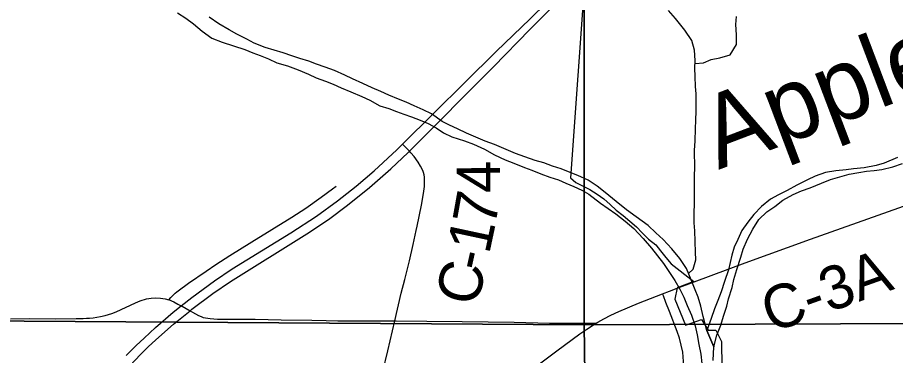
# Model space of a CAD drawing. Extents: x 0 to 34, y 0 to 22.
# Drawn here: x 18.513 to 19.665, y 12.561 to 13.003 of the extents above; entities that cross this region are included whole.
import ezdxf

# ---------------------------------------------------------------- set-up
doc = ezdxf.new("R2010")
doc.units = 0
for name, color, linetype in [('GM_X_Corporation', 7, 'Continuous'), ('GM_X_County_Road', 7, 'Continuous'), ('GM_X_County_Road_Text', 7, 'Continuous'), ('GM_X_Major_River', 7, 'Continuous'), ('GM_X_Minor_River', 7, 'Continuous'), ('GM_X_Minor_River_Text', 7, 'Continuous'), ('GM_X_Section', 7, 'Continuous'), ('GM_X_State_Route', 7, 'Continuous'), ('GM_X_Township_Road', 7, 'Continuous')]:
    doc.layers.add(name, color=color, linetype=linetype)

msp = doc.modelspace()

# ---------------------------------------------------------------- linework, layer by layer
at = {"layer": 'GM_X_Corporation'}
msp.add_lwpolyline([(19.2574, 13.0619), (19.2383, 12.7937), (19.2451, 12.7877), (19.255, 12.7828), (19.2637, 12.7783), (19.2732, 12.7723), (19.282, 12.7663), (19.2903, 12.7588), (19.2983, 12.7512), (19.3075, 12.7444), (19.3162, 12.7369), (19.3246, 12.7294), (19.3322, 12.7214), (19.3406, 12.7131), (19.3501, 12.706), (19.3562, 12.6981), (19.3634, 12.6894), (19.3703, 12.6811), (19.4001, 12.6577), (19.3781, 12.6494), (19.3752, 12.6346), (19.3891, 12.6005), (19.4099, 12.6082), (19.419, 12.594), (19.4288, 12.5939), (19.4365, 12.5791), (19.4378, 12.4781)], dxfattribs=at)
at = {"layer": 'GM_X_County_Road'}
for p, q in [((19.4003, 12.6572), (19.4672, 12.6822)), ((19.3783, 12.6489), (19.4003, 12.6572))]:
    msp.add_line(p, q, dxfattribs=at)
for points in [[(19.0269, 12.8285), (19.0225, 12.8331), (19.0179, 12.8377)], [(19.0357, 12.7246), (19.0369, 12.7305), (19.0426, 12.758), (19.0453, 12.7732), (19.0465, 12.7823), (19.0468, 12.7884), (19.0465, 12.7946), (19.0461, 12.7976), (19.0454, 12.8005), (19.0443, 12.8033), (19.0416, 12.8088), (19.0384, 12.8141), (19.033, 12.8216), (19.0289, 12.8264), (19.0269, 12.8285)], [(19.4672, 12.6822), (19.5531, 12.7132), (19.6555, 12.7497), (19.7023, 12.7663), (19.7433, 12.7809), (19.764, 12.7879)], [(19.0077, 12.6063), (19.0163, 12.6425), (19.0211, 12.6606), (19.0271, 12.6848), (19.0319, 12.7061), (19.0357, 12.7246)], [(19.3591, 12.6418), (19.3679, 12.645), (19.3783, 12.6489)], [(18.5037, 12.6089), (18.5283, 12.6092), (18.5625, 12.6091), (18.5897, 12.6094), (18.5989, 12.6095), (18.6033, 12.6097), (18.6072, 12.6099), (18.6122, 12.6104), (18.6215, 12.612), (18.6276, 12.6133), (18.6365, 12.616), (18.6423, 12.6182), (18.6677, 12.6299), (18.6736, 12.6323), (18.6763, 12.6333), (18.6793, 12.6343), (18.6821, 12.6352), (18.6881, 12.6362), (18.6942, 12.6365), (18.7003, 12.6362), (18.7063, 12.6352), (18.7112, 12.6339)], [(18.7112, 12.6339), (18.7122, 12.6336), (18.715, 12.6326), (18.7178, 12.6313), (18.7232, 12.6283), (18.7276, 12.626)], [(19.2718, 12.6032), (19.2742, 12.6047), (19.2818, 12.609), (19.291, 12.6136), (19.3015, 12.6187), (19.3273, 12.6294), (19.3591, 12.6418)], [(18.7276, 12.626), (18.7287, 12.6254), (18.7391, 12.6195), (18.7422, 12.6177), (18.7503, 12.6131), (18.7536, 12.6118), (18.7562, 12.6108), (18.7593, 12.6101), (18.7656, 12.6092), (18.775, 12.6086), (18.7993, 12.6086), (18.8247, 12.6086), (18.8588, 12.6078), (18.899, 12.6071), (18.9175, 12.6068), (18.9329, 12.6065), (18.945, 12.6065), (18.9511, 12.6065), (18.982, 12.6065), (19.0077, 12.6063)], [(18.9641, 12.409), (18.9645, 12.4151), (18.9649, 12.4214), (18.9663, 12.4307), (18.9695, 12.446), (18.9758, 12.4733), (18.9854, 12.5127), (18.9986, 12.567), (19.0077, 12.6063)], [(19.0077, 12.6063), (19.0097, 12.6063), (19.0497, 12.6057), (19.0961, 12.6053), (19.1303, 12.605), (19.1644, 12.6046), (19.2109, 12.6034), (19.2508, 12.6032), (19.2631, 12.6032), (19.2718, 12.6032)], [(19.1975, 12.55), (19.2204, 12.567), (19.2504, 12.5891), (19.2598, 12.5956), (19.2682, 12.6011), (19.2718, 12.6032)]]:
    msp.add_lwpolyline(points, dxfattribs=at)
at = {"layer": 'GM_X_Major_River'}
for points in [[(18.7227, 13.0097), (18.7337, 13.0026), (18.7436, 12.9951), (18.7551, 12.9857), (18.7676, 12.9767), (18.7813, 12.9711), (18.7961, 12.9663), (18.8109, 12.9618), (18.8215, 12.9574), (18.831, 12.954), (18.842, 12.9496), (18.8531, 12.9443), (18.8671, 12.9403), (18.8811, 12.9351), (18.8944, 12.9295), (18.9047, 12.9246), (18.9169, 12.9202), (18.9267, 12.9161), (18.9374, 12.9116), (18.9499, 12.9064), (18.9643, 12.9), (18.975, 12.8952), (18.9879, 12.8881), (18.9997, 12.8844), (19.0099, 12.8803), (19.0194, 12.8769), (19.0297, 12.8736), (19.041, 12.8691), (19.0513, 12.8647), (19.0619, 12.8591), (19.0715, 12.8527), (19.0825, 12.8475), (19.0992, 12.8419), (19.111, 12.8378), (19.1254, 12.8311), (19.1387, 12.8236), (19.1524, 12.8173), (19.1638, 12.8128), (19.1778, 12.8072), (19.1873, 12.8035), (19.1995, 12.799), (19.2112, 12.7946), (19.2226, 12.7909), (19.2321, 12.7868), (19.2428, 12.7823), (19.253, 12.7774), (19.2625, 12.7722), (19.2777, 12.7606), (19.2876, 12.7534), (19.2975, 12.7463), (19.3101, 12.7369), (19.3212, 12.7271), (19.3337, 12.7143), (19.3444, 12.7015), (19.3525, 12.6914), (19.3601, 12.6815), (19.3681, 12.6695), (19.375, 12.6593), (19.3815, 12.6476), (19.3869, 12.6374), (19.3915, 12.6264), (19.3969, 12.6136), (19.4019, 12.5996), (19.4043, 12.5878), (19.4067, 12.5753), (19.409, 12.5628), (19.4106, 12.5503)], [(18.777, 12.9953), (18.7644, 13.004)], [(19.4173, 12.5936), (19.4121, 12.6118), (19.4093, 12.6254), (19.4055, 12.6371), (19.4016, 12.647), (19.3966, 12.6602), (19.3904, 12.675), (19.3816, 12.6878), (19.3713, 12.7006), (19.3599, 12.713), (19.35, 12.7217), (19.3401, 12.7311), (19.3245, 12.7423), (19.3119, 12.7517), (19.2982, 12.7626), (19.2837, 12.7746), (19.2731, 12.7825), (19.2616, 12.7904), (19.248, 12.7968), (19.2354, 12.8016), (19.2259, 12.8053), (19.2145, 12.809), (19.2032, 12.8131), (19.1918, 12.8164), (19.1785, 12.8209), (19.1663, 12.8253), (19.1538, 12.8306), (19.1386, 12.8373), (19.1261, 12.8417), (19.1018, 12.8522), (19.09, 12.8578), (19.0797, 12.8626), (19.0698, 12.8675), (19.0558, 12.8776), (19.0451, 12.8828), (19.0333, 12.8881), (19.0227, 12.8925), (19.0125, 12.8966), (18.9999, 12.9018), (18.9893, 12.9067), (18.9779, 12.9115), (18.9657, 12.9171), (18.9521, 12.9231), (18.9422, 12.9279), (18.9285, 12.9343), (18.9163, 12.9387), (18.905, 12.9425), (18.8951, 12.9462), (18.8833, 12.9499), (18.8727, 12.9536), (18.8613, 12.9573), (18.8495, 12.961), (18.8378, 12.9643), (18.8233, 12.9699), (18.8135, 12.9751), (18.8005, 12.9819), (18.7903, 12.9875), (18.777, 12.9953)], [(19.4264, 12.5721), (19.4173, 12.5936)], [(19.4254, 12.5542), (19.4264, 12.5721)]]:
    msp.add_lwpolyline(points, dxfattribs=at)
at = {"layer": 'GM_X_Minor_River'}
msp.add_line((19.4173, 12.5936), (19.4264, 12.5721), dxfattribs=at)
for points in [[(19.3932, 12.6684), (19.3992, 12.6739), (19.4025, 12.6864), (19.402, 12.6963), (19.4019, 12.7103), (19.4015, 12.724), (19.4006, 12.7346), (19.4005, 12.7475), (19.4008, 12.76), (19.4008, 12.771), (19.4011, 12.7835), (19.401, 12.7968), (19.4013, 12.8066), (19.4011, 12.8294), (19.4018, 12.8419), (19.4024, 12.8578), (19.4027, 12.8692), (19.403, 12.881), (19.4033, 12.8916), (19.4029, 12.9037), (19.4024, 12.9132), (19.4016, 12.9265), (19.4015, 12.9371), (19.4018, 12.9473), (19.401, 12.961), (19.3975, 12.9735), (19.3883, 12.987), (19.3761, 13.0021), (19.3669, 13.0127)], [(19.4017, 12.9434), (19.4128, 12.9444), (19.4226, 12.9486), (19.434, 12.9506), (19.4476, 12.9549), (19.4558, 12.9682), (19.4558, 12.9811), (19.4553, 12.9944), (19.456, 13.005)], [(19.6671, 12.8204), (19.6497, 12.813), (19.6391, 12.8099), (19.6236, 12.8068), (19.6096, 12.8052), (19.5998, 12.8039), (19.5865, 12.8027), (19.5729, 12.8007), (19.5593, 12.7957), (19.5491, 12.7911), (19.5351, 12.7841), (19.5223, 12.7768), (19.511, 12.7714), (19.5004, 12.7657), (19.4887, 12.7561), (19.4786, 12.7454), (19.4707, 12.7355), (19.4632, 12.7248), (19.4576, 12.713), (19.4531, 12.7027), (19.4498, 12.6921), (19.4454, 12.6731), (19.4402, 12.6579), (19.4357, 12.6442), (19.4316, 12.6328), (19.4272, 12.6218), (19.4227, 12.6092), (19.4173, 12.5936)], [(19.4264, 12.5721), (19.4304, 12.5876), (19.4353, 12.6006), (19.439, 12.6124), (19.4434, 12.6257), (19.4456, 12.6352), (19.4501, 12.65), (19.4523, 12.6606), (19.4564, 12.6735), (19.4615, 12.6895), (19.4649, 12.7002), (19.4705, 12.7131), (19.4776, 12.7264), (19.4854, 12.739), (19.496, 12.7489), (19.5065, 12.7562), (19.5167, 12.7643), (19.5303, 12.7719), (19.5412, 12.7766), (19.5526, 12.7805), (19.5677, 12.7866), (19.5794, 12.7913), (19.6036, 12.7983), (19.6164, 12.8007), (19.6267, 12.8023), (19.6365, 12.8031), (19.6467, 12.8047), (19.6611, 12.8078), (19.6739, 12.8125)]]:
    msp.add_lwpolyline(points, dxfattribs=at)
at = {"layer": 'GM_X_Section'}
for points in [[(19.2565, 13.6162), (19.256, 12.6012), (18.2539, 12.6075), (18.2369, 13.6209)], [(20.2632, 13.6153), (20.265, 12.6049), (19.256, 12.6012), (19.2565, 13.6162)], [(18.2539, 12.6075), (19.256, 12.6012), (19.2699, 11.5992), (18.2587, 11.5914)], [(19.256, 12.6012), (20.265, 12.6049), (20.27, 11.6062), (19.2699, 11.5992)]]:
    msp.add_lwpolyline(points, close=True, dxfattribs=at)
at = {"layer": 'GM_X_State_Route'}
for points in [[(18.6526, 12.5395), (18.674, 12.5621), (18.6841, 12.5721), (18.6942, 12.5815), (18.7175, 12.6021), (18.7391, 12.6195), (18.7417, 12.6216), (18.7692, 12.642), (18.7923, 12.6577), (18.8925, 12.7201), (18.9209, 12.7391), (18.9458, 12.7576), (18.9747, 12.781), (19.0027, 12.8056), (19.0252, 12.8269), (19.0269, 12.8285), (19.1373, 12.9389), (19.185, 12.9878), (19.2576, 13.0613)], [(18.6554, 12.5608), (18.6686, 12.5739), (18.6788, 12.5836), (18.6936, 12.5974), (18.7171, 12.6177), (18.7276, 12.626), (18.7414, 12.6369), (18.7714, 12.6588), (18.7946, 12.6743), (18.8712, 12.7215), (18.9049, 12.7436), (18.9327, 12.7635), (18.9572, 12.7826), (18.9807, 12.8029), (19.0103, 12.8303), (19.0179, 12.8377), (19.1406, 12.9589), (19.1852, 13.002), (19.2516, 13.0675)]]:
    msp.add_lwpolyline(points, dxfattribs=at)
at = {"layer": 'GM_X_Township_Road'}
for points in [[(18.7112, 12.6339), (18.714, 12.6368), (18.717, 12.6399), (18.7197, 12.6424), (18.7217, 12.6442), (18.7235, 12.6456), (18.7373, 12.6555), (18.7603, 12.6715), (18.773, 12.6802), (18.7913, 12.6918), (18.8202, 12.7096), (18.8728, 12.7422), (18.8909, 12.754), (18.9111, 12.7682), (18.9261, 12.779), (18.931, 12.7827)], [(19.3371, 12.4475), (19.3435, 12.4558), (19.3586, 12.4756), (19.3658, 12.4856), (19.371, 12.4934), (19.3741, 12.4988), (19.3769, 12.5044), (19.3792, 12.5101), (19.3821, 12.519), (19.3843, 12.5281), (19.3853, 12.5342), (19.3862, 12.5435), (19.3865, 12.5529), (19.3862, 12.5591), (19.3854, 12.5652), (19.3835, 12.5744), (19.3811, 12.5834), (19.3782, 12.5923), (19.3681, 12.6184), (19.3635, 12.6305), (19.3603, 12.6389), (19.3591, 12.6418)]]:
    msp.add_lwpolyline(points, dxfattribs=at)

# ---------------------------------------------------------------- texts
at = {"layer": 'GM_X_County_Road_Text'}
for s, height, rotation, p in [('4', 0.0568, 90.4803, (19.1461, 12.7739)), ('7', 0.0568, 79.7679, (19.139, 12.7282)), ('1', 0.0568, 77.9561, (19.1314, 12.6923)), ('-', 0.0568, 77.3371, (19.1262, 12.6691)), ('C-3A', 0.05682, 19.6122, (19.5014, 12.5901)), ('C', 0.0568, 77.2324, (19.1159, 12.6238))]:
    msp.add_text(s, height=height, rotation=rotation, dxfattribs=at).set_placement(p)
at = {"layer": 'GM_X_Minor_River_Text'}
msp.add_text('Apple', height=0.09472, rotation=20.7628, dxfattribs=at).set_placement((19.4322, 12.8039))

doc.saveas('drawing.dxf')
